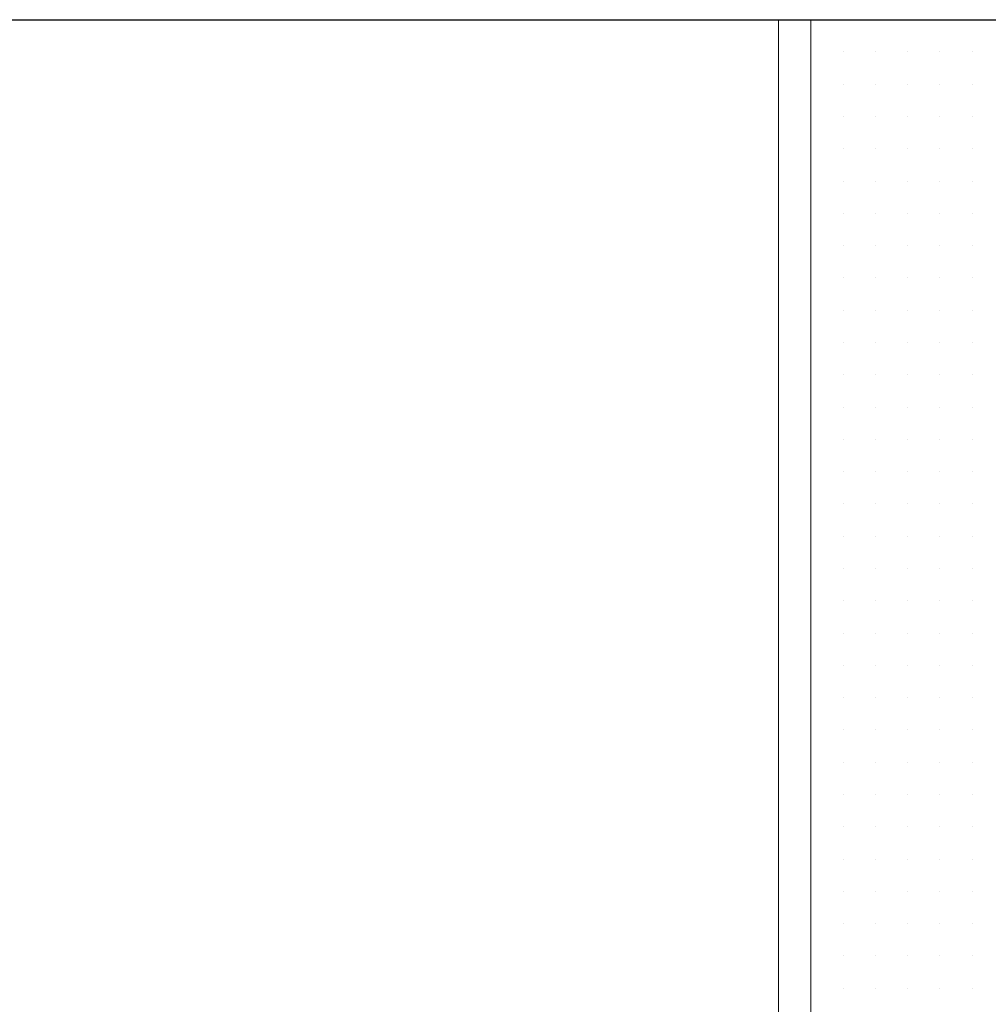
# Model space of a CAD drawing. Header units: metres. Extents: x 5.7 to 89.8, y 4 to 63.5.
# Tile 468 of 475: x 72.637 to 72.926, y 53.32 to 53.614. Entities that reach past the tile are written whole.
import ezdxf

# ---------------------------------------------------------------- set-up
doc = ezdxf.new("R2010")
doc.units = ezdxf.units.M
doc.header["$MEASUREMENT"] = 0
for name, color, linetype in [('PDF17_hatch-borshi', 7, 'Continuous'), ('PDF17_kaff', 7, 'Continuous'), ('PDF17_wall', 7, 'Continuous')]:
    doc.layers.add(name, color=color, linetype=linetype)

msp = doc.modelspace()

# ---------------------------------------------------------------- linework, layer by layer
at = {"layer": 'PDF17_hatch-borshi', "lineweight": 18}
for points in [[(72.8825, 53.61368), (72.8825, 53.61368)], [(72.8825, 53.61368), (72.8825, 53.61368)], [(72.8825, 53.61368), (72.8825, 53.61368)], [(72.89213, 53.61368), (72.89213, 53.61368)], [(72.89213, 53.61368), (72.89213, 53.61368)], [(72.90176, 53.61368), (72.90176, 53.61368)], [(72.90176, 53.61368), (72.90176, 53.61368)], [(72.90176, 53.61368), (72.90176, 53.61368)], [(72.91139, 53.61368), (72.91139, 53.61368)], [(72.92103, 53.61368), (72.92103, 53.61368)], [(72.92103, 53.61368), (72.92103, 53.61368)], [(72.92103, 53.61368), (72.92103, 53.61368)], [(72.92103, 53.61368), (72.92103, 53.61368)], [(72.8825, 53.60405), (72.8825, 53.60405)], [(72.8825, 53.60405), (72.8825, 53.60405)], [(72.8825, 53.60405), (72.8825, 53.60405)], [(72.89213, 53.60405), (72.89213, 53.60405)], [(72.89213, 53.60405), (72.89213, 53.60405)], [(72.89213, 53.60405), (72.89213, 53.60405)], [(72.89213, 53.60405), (72.89213, 53.60405)], [(72.90176, 53.60405), (72.90176, 53.60405)], [(72.90176, 53.60405), (72.90176, 53.60405)], [(72.90176, 53.60405), (72.90176, 53.60405)], [(72.91139, 53.60405), (72.91139, 53.60405)], [(72.91139, 53.60405), (72.91139, 53.60405)], [(72.91139, 53.60405), (72.91139, 53.60405)], [(72.91139, 53.60405), (72.91139, 53.60405)], [(72.91139, 53.60405), (72.91139, 53.60405)], [(72.92103, 53.60405), (72.92103, 53.60405)], [(72.92103, 53.60405), (72.92103, 53.60405)], [(72.92103, 53.60405), (72.92103, 53.60405)], [(72.8825, 53.59442), (72.8825, 53.59442)], [(72.8825, 53.59442), (72.8825, 53.59442)], [(72.8825, 53.59442), (72.8825, 53.59442)], [(72.8825, 53.59442), (72.8825, 53.59442)], [(72.89213, 53.59442), (72.89213, 53.59442)], [(72.89213, 53.59442), (72.89213, 53.59442)], [(72.89213, 53.59442), (72.89213, 53.59442)], [(72.90176, 53.59442), (72.90176, 53.59442)], [(72.90176, 53.59442), (72.90176, 53.59442)], [(72.90176, 53.59442), (72.90176, 53.59442)], [(72.90176, 53.59442), (72.90176, 53.59442)], [(72.91139, 53.59442), (72.91139, 53.59442)], [(72.91139, 53.59442), (72.91139, 53.59442)], [(72.91139, 53.59442), (72.91139, 53.59442)], [(72.91139, 53.59442), (72.91139, 53.59442)], [(72.92103, 53.59442), (72.92103, 53.59442)], [(72.92103, 53.59442), (72.92103, 53.59442)], [(72.92103, 53.59442), (72.92103, 53.59442)], [(72.92103, 53.59442), (72.92103, 53.59442)], [(72.8825, 53.58479), (72.8825, 53.58479)], [(72.8825, 53.58479), (72.8825, 53.58479)], [(72.89213, 53.58479), (72.89213, 53.58479)], [(72.89213, 53.58479), (72.89213, 53.58479)], [(72.89213, 53.58479), (72.89213, 53.58479)], [(72.89213, 53.58479), (72.89213, 53.58479)], [(72.90176, 53.58479), (72.90176, 53.58479)], [(72.90176, 53.58479), (72.90176, 53.58479)], [(72.90176, 53.58479), (72.90176, 53.58479)], [(72.91139, 53.58479), (72.91139, 53.58479)], [(72.91139, 53.58479), (72.91139, 53.58479)], [(72.91139, 53.58479), (72.91139, 53.58479)], [(72.91139, 53.58479), (72.91139, 53.58479)], [(72.92103, 53.58479), (72.92103, 53.58479)], [(72.92103, 53.58479), (72.92103, 53.58479)], [(72.92103, 53.58479), (72.92103, 53.58479)], [(72.92103, 53.58479), (72.92103, 53.58479)], [(72.87287, 53.57516), (72.87287, 53.57516)], [(72.8825, 53.57516), (72.8825, 53.57516)], [(72.8825, 53.57516), (72.8825, 53.57516)], [(72.8825, 53.57516), (72.8825, 53.57516)], [(72.8825, 53.57516), (72.8825, 53.57516)], [(72.89213, 53.57516), (72.89213, 53.57516)], [(72.89213, 53.57516), (72.89213, 53.57516)], [(72.90176, 53.57516), (72.90176, 53.57516)], [(72.90176, 53.57516), (72.90176, 53.57516)], [(72.90176, 53.57516), (72.90176, 53.57516)], [(72.90176, 53.57516), (72.90176, 53.57516)], [(72.91139, 53.57516), (72.91139, 53.57516)], [(72.91139, 53.57516), (72.91139, 53.57516)], [(72.92103, 53.57516), (72.92103, 53.57516)], [(72.92103, 53.57516), (72.92103, 53.57516)], [(72.92103, 53.57516), (72.92103, 53.57516)], [(72.8825, 53.56552), (72.8825, 53.56552)], [(72.8825, 53.56552), (72.8825, 53.56552)], [(72.89213, 53.56552), (72.89213, 53.56552)], [(72.89213, 53.56552), (72.89213, 53.56552)], [(72.89213, 53.56552), (72.89213, 53.56552)], [(72.89213, 53.56552), (72.89213, 53.56552)], [(72.90176, 53.56552), (72.90176, 53.56552)], [(72.90176, 53.56552), (72.90176, 53.56552)], [(72.91139, 53.56552), (72.91139, 53.56552)], [(72.91139, 53.56552), (72.91139, 53.56552)], [(72.91139, 53.56552), (72.91139, 53.56552)], [(72.91139, 53.56552), (72.91139, 53.56552)], [(72.92103, 53.56552), (72.92103, 53.56552)], [(72.92103, 53.56552), (72.92103, 53.56552)], [(72.92103, 53.56552), (72.92103, 53.56552)], [(72.8825, 53.55589), (72.8825, 53.55589)], [(72.8825, 53.55589), (72.8825, 53.55589)], [(72.8825, 53.55589), (72.8825, 53.55589)], [(72.8825, 53.55589), (72.8825, 53.55589)], [(72.8825, 53.55589), (72.8825, 53.55589)], [(72.89213, 53.55589), (72.89213, 53.55589)], [(72.89213, 53.55589), (72.89213, 53.55589)], [(72.90176, 53.55589), (72.90176, 53.55589)], [(72.90176, 53.55589), (72.90176, 53.55589)], [(72.90176, 53.55589), (72.90176, 53.55589)], [(72.90176, 53.55589), (72.90176, 53.55589)], [(72.90176, 53.55589), (72.90176, 53.55589)], [(72.91139, 53.55589), (72.91139, 53.55589)], [(72.91139, 53.55589), (72.91139, 53.55589)], [(72.91139, 53.55589), (72.91139, 53.55589)], [(72.91139, 53.55589), (72.91139, 53.55589)], [(72.92103, 53.55589), (72.92103, 53.55589)], [(72.92103, 53.55589), (72.92103, 53.55589)], [(72.92103, 53.55589), (72.92103, 53.55589)], [(72.87287, 53.54626), (72.87287, 53.54626)], [(72.8825, 53.54626), (72.8825, 53.54626)], [(72.8825, 53.54626), (72.8825, 53.54626)], [(72.89213, 53.54626), (72.89213, 53.54626)], [(72.89213, 53.54626), (72.89213, 53.54626)], [(72.89213, 53.54626), (72.89213, 53.54626)], [(72.89213, 53.54626), (72.89213, 53.54626)], [(72.90176, 53.54626), (72.90176, 53.54626)], [(72.91139, 53.54626), (72.91139, 53.54626)], [(72.91139, 53.54626), (72.91139, 53.54626)], [(72.91139, 53.54626), (72.91139, 53.54626)], [(72.91139, 53.54626), (72.91139, 53.54626)], [(72.92103, 53.54626), (72.92103, 53.54626)], [(72.92103, 53.54626), (72.92103, 53.54626)], [(72.8825, 53.53663), (72.8825, 53.53663)], [(72.8825, 53.53663), (72.8825, 53.53663)], [(72.8825, 53.53663), (72.8825, 53.53663)], [(72.8825, 53.53663), (72.8825, 53.53663)], [(72.8825, 53.53663), (72.8825, 53.53663)], [(72.89213, 53.53663), (72.89213, 53.53663)], [(72.89213, 53.53663), (72.89213, 53.53663)], [(72.89213, 53.53663), (72.89213, 53.53663)], [(72.90176, 53.53663), (72.90176, 53.53663)], [(72.90176, 53.53663), (72.90176, 53.53663)], [(72.90176, 53.53663), (72.90176, 53.53663)], [(72.90176, 53.53663), (72.90176, 53.53663)], [(72.91139, 53.53663), (72.91139, 53.53663)], [(72.91139, 53.53663), (72.91139, 53.53663)], [(72.91139, 53.53663), (72.91139, 53.53663)], [(72.92103, 53.53663), (72.92103, 53.53663)], [(72.92103, 53.53663), (72.92103, 53.53663)], [(72.92103, 53.53663), (72.92103, 53.53663)], [(72.92103, 53.53663), (72.92103, 53.53663)], [(72.8825, 53.527), (72.8825, 53.527)], [(72.8825, 53.527), (72.8825, 53.527)], [(72.8825, 53.527), (72.8825, 53.527)], [(72.89213, 53.527), (72.89213, 53.527)], [(72.89213, 53.527), (72.89213, 53.527)], [(72.89213, 53.527), (72.89213, 53.527)], [(72.89213, 53.527), (72.89213, 53.527)], [(72.90176, 53.527), (72.90176, 53.527)], [(72.90176, 53.527), (72.90176, 53.527)], [(72.90176, 53.527), (72.90176, 53.527)], [(72.91139, 53.527), (72.91139, 53.527)], [(72.91139, 53.527), (72.91139, 53.527)], [(72.91139, 53.527), (72.91139, 53.527)], [(72.91139, 53.527), (72.91139, 53.527)], [(72.92103, 53.527), (72.92103, 53.527)], [(72.92103, 53.527), (72.92103, 53.527)], [(72.92103, 53.527), (72.92103, 53.527)], [(72.87287, 53.51737), (72.87287, 53.51737)], [(72.8825, 53.51737), (72.8825, 53.51737)], [(72.8825, 53.51737), (72.8825, 53.51737)], [(72.8825, 53.51737), (72.8825, 53.51737)], [(72.8825, 53.51737), (72.8825, 53.51737)], [(72.89213, 53.51737), (72.89213, 53.51737)], [(72.89213, 53.51737), (72.89213, 53.51737)], [(72.90176, 53.51737), (72.90176, 53.51737)], [(72.90176, 53.51737), (72.90176, 53.51737)], [(72.90176, 53.51737), (72.90176, 53.51737)], [(72.91139, 53.51737), (72.91139, 53.51737)], [(72.91139, 53.51737), (72.91139, 53.51737)], [(72.92103, 53.51737), (72.92103, 53.51737)], [(72.92103, 53.51737), (72.92103, 53.51737)], [(72.92103, 53.51737), (72.92103, 53.51737)], [(72.92103, 53.51737), (72.92103, 53.51737)], [(72.8825, 53.50774), (72.8825, 53.50774)], [(72.8825, 53.50774), (72.8825, 53.50774)], [(72.8825, 53.50774), (72.8825, 53.50774)], [(72.89213, 53.50774), (72.89213, 53.50774)], [(72.89213, 53.50774), (72.89213, 53.50774)], [(72.89213, 53.50774), (72.89213, 53.50774)], [(72.89213, 53.50774), (72.89213, 53.50774)], [(72.90176, 53.50774), (72.90176, 53.50774)], [(72.90176, 53.50774), (72.90176, 53.50774)], [(72.90176, 53.50774), (72.90176, 53.50774)], [(72.91139, 53.50774), (72.91139, 53.50774)], [(72.91139, 53.50774), (72.91139, 53.50774)], [(72.91139, 53.50774), (72.91139, 53.50774)], [(72.91139, 53.50774), (72.91139, 53.50774)], [(72.92103, 53.50774), (72.92103, 53.50774)], [(72.92103, 53.50774), (72.92103, 53.50774)], [(72.92103, 53.50774), (72.92103, 53.50774)], [(72.8825, 53.49811), (72.8825, 53.49811)], [(72.8825, 53.49811), (72.8825, 53.49811)], [(72.8825, 53.49811), (72.8825, 53.49811)], [(72.8825, 53.49811), (72.8825, 53.49811)], [(72.89213, 53.49811), (72.89213, 53.49811)], [(72.89213, 53.49811), (72.89213, 53.49811)], [(72.90176, 53.49811), (72.90176, 53.49811)], [(72.90176, 53.49811), (72.90176, 53.49811)], [(72.90176, 53.49811), (72.90176, 53.49811)], [(72.90176, 53.49811), (72.90176, 53.49811)], [(72.91139, 53.49811), (72.91139, 53.49811)], [(72.91139, 53.49811), (72.91139, 53.49811)], [(72.91139, 53.49811), (72.91139, 53.49811)], [(72.92103, 53.49811), (72.92103, 53.49811)], [(72.92103, 53.49811), (72.92103, 53.49811)], [(72.92103, 53.49811), (72.92103, 53.49811)], [(72.87287, 53.48847), (72.87287, 53.48847)], [(72.8825, 53.48847), (72.8825, 53.48847)], [(72.8825, 53.48847), (72.8825, 53.48847)], [(72.8825, 53.48847), (72.8825, 53.48847)], [(72.89213, 53.48847), (72.89213, 53.48847)], [(72.89213, 53.48847), (72.89213, 53.48847)], [(72.89213, 53.48847), (72.89213, 53.48847)], [(72.89213, 53.48847), (72.89213, 53.48847)], [(72.90176, 53.48847), (72.90176, 53.48847)], [(72.91139, 53.48847), (72.91139, 53.48847)], [(72.91139, 53.48847), (72.91139, 53.48847)], [(72.91139, 53.48847), (72.91139, 53.48847)], [(72.91139, 53.48847), (72.91139, 53.48847)], [(72.92103, 53.48847), (72.92103, 53.48847)], [(72.92103, 53.48847), (72.92103, 53.48847)], [(72.92103, 53.48847), (72.92103, 53.48847)], [(72.92103, 53.48847), (72.92103, 53.48847)], [(72.8825, 53.47884), (72.8825, 53.47884)], [(72.8825, 53.47884), (72.8825, 53.47884)], [(72.8825, 53.47884), (72.8825, 53.47884)], [(72.8825, 53.47884), (72.8825, 53.47884)], [(72.89213, 53.47884), (72.89213, 53.47884)], [(72.89213, 53.47884), (72.89213, 53.47884)], [(72.89213, 53.47884), (72.89213, 53.47884)], [(72.90176, 53.47884), (72.90176, 53.47884)], [(72.90176, 53.47884), (72.90176, 53.47884)], [(72.90176, 53.47884), (72.90176, 53.47884)], [(72.90176, 53.47884), (72.90176, 53.47884)], [(72.91139, 53.47884), (72.91139, 53.47884)], [(72.91139, 53.47884), (72.91139, 53.47884)], [(72.91139, 53.47884), (72.91139, 53.47884)], [(72.92103, 53.47884), (72.92103, 53.47884)], [(72.92103, 53.47884), (72.92103, 53.47884)], [(72.92103, 53.47884), (72.92103, 53.47884)], [(72.8825, 53.46921), (72.8825, 53.46921)], [(72.8825, 53.46921), (72.8825, 53.46921)], [(72.8825, 53.46921), (72.8825, 53.46921)], [(72.89213, 53.46921), (72.89213, 53.46921)], [(72.89213, 53.46921), (72.89213, 53.46921)], [(72.89213, 53.46921), (72.89213, 53.46921)], [(72.89213, 53.46921), (72.89213, 53.46921)], [(72.90176, 53.46921), (72.90176, 53.46921)], [(72.90176, 53.46921), (72.90176, 53.46921)], [(72.90176, 53.46921), (72.90176, 53.46921)], [(72.91139, 53.46921), (72.91139, 53.46921)], [(72.91139, 53.46921), (72.91139, 53.46921)], [(72.91139, 53.46921), (72.91139, 53.46921)], [(72.91139, 53.46921), (72.91139, 53.46921)], [(72.92103, 53.46921), (72.92103, 53.46921)], [(72.92103, 53.46921), (72.92103, 53.46921)], [(72.92103, 53.46921), (72.92103, 53.46921)], [(72.92103, 53.46921), (72.92103, 53.46921)], [(72.92103, 53.46921), (72.92103, 53.46921)], [(72.87287, 53.45958), (72.87287, 53.45958)], [(72.8825, 53.45958), (72.8825, 53.45958)], [(72.8825, 53.45958), (72.8825, 53.45958)], [(72.8825, 53.45958), (72.8825, 53.45958)], [(72.8825, 53.45958), (72.8825, 53.45958)], [(72.89213, 53.45958), (72.89213, 53.45958)], [(72.89213, 53.45958), (72.89213, 53.45958)], [(72.90176, 53.45958), (72.90176, 53.45958)], [(72.90176, 53.45958), (72.90176, 53.45958)], [(72.90176, 53.45958), (72.90176, 53.45958)], [(72.90176, 53.45958), (72.90176, 53.45958)], [(72.91139, 53.45958), (72.91139, 53.45958)], [(72.91139, 53.45958), (72.91139, 53.45958)], [(72.91139, 53.45958), (72.91139, 53.45958)], [(72.92103, 53.45958), (72.92103, 53.45958)], [(72.92103, 53.45958), (72.92103, 53.45958)], [(72.92103, 53.45958), (72.92103, 53.45958)], [(72.92103, 53.45958), (72.92103, 53.45958)], [(72.8825, 53.44995), (72.8825, 53.44995)], [(72.8825, 53.44995), (72.8825, 53.44995)], [(72.8825, 53.44995), (72.8825, 53.44995)], [(72.89213, 53.44995), (72.89213, 53.44995)], [(72.89213, 53.44995), (72.89213, 53.44995)], [(72.89213, 53.44995), (72.89213, 53.44995)], [(72.89213, 53.44995), (72.89213, 53.44995)], [(72.90176, 53.44995), (72.90176, 53.44995)], [(72.90176, 53.44995), (72.90176, 53.44995)], [(72.90176, 53.44995), (72.90176, 53.44995)], [(72.90176, 53.44995), (72.90176, 53.44995)], [(72.91139, 53.44995), (72.91139, 53.44995)], [(72.91139, 53.44995), (72.91139, 53.44995)], [(72.91139, 53.44995), (72.91139, 53.44995)], [(72.92103, 53.44995), (72.92103, 53.44995)], [(72.92103, 53.44995), (72.92103, 53.44995)], [(72.87287, 53.44032), (72.87287, 53.44032)], [(72.87287, 53.44032), (72.87287, 53.44032)], [(72.8825, 53.44032), (72.8825, 53.44032)], [(72.8825, 53.44032), (72.8825, 53.44032)], [(72.8825, 53.44032), (72.8825, 53.44032)], [(72.8825, 53.44032), (72.8825, 53.44032)], [(72.89213, 53.44032), (72.89213, 53.44032)], [(72.89213, 53.44032), (72.89213, 53.44032)], [(72.89213, 53.44032), (72.89213, 53.44032)], [(72.90176, 53.44032), (72.90176, 53.44032)], [(72.90176, 53.44032), (72.90176, 53.44032)], [(72.90176, 53.44032), (72.90176, 53.44032)], [(72.91139, 53.44032), (72.91139, 53.44032)], [(72.91139, 53.44032), (72.91139, 53.44032)], [(72.91139, 53.44032), (72.91139, 53.44032)], [(72.92103, 53.44032), (72.92103, 53.44032)], [(72.92103, 53.44032), (72.92103, 53.44032)], [(72.92103, 53.44032), (72.92103, 53.44032)], [(72.87287, 53.43069), (72.87287, 53.43069)], [(72.8825, 53.43069), (72.8825, 53.43069)], [(72.8825, 53.43069), (72.8825, 53.43069)], [(72.89213, 53.43069), (72.89213, 53.43069)], [(72.89213, 53.43069), (72.89213, 53.43069)], [(72.89213, 53.43069), (72.89213, 53.43069)], [(72.90176, 53.43069), (72.90176, 53.43069)], [(72.90176, 53.43069), (72.90176, 53.43069)], [(72.90176, 53.43069), (72.90176, 53.43069)], [(72.91139, 53.43069), (72.91139, 53.43069)], [(72.91139, 53.43069), (72.91139, 53.43069)], [(72.91139, 53.43069), (72.91139, 53.43069)], [(72.92103, 53.43069), (72.92103, 53.43069)], [(72.92103, 53.43069), (72.92103, 53.43069)], [(72.92103, 53.43069), (72.92103, 53.43069)], [(72.87287, 53.42106), (72.87287, 53.42106)], [(72.87287, 53.42106), (72.87287, 53.42106)], [(72.8825, 53.42106), (72.8825, 53.42106)], [(72.8825, 53.42106), (72.8825, 53.42106)], [(72.8825, 53.42106), (72.8825, 53.42106)], [(72.89213, 53.42106), (72.89213, 53.42106)], [(72.89213, 53.42106), (72.89213, 53.42106)], [(72.89213, 53.42106), (72.89213, 53.42106)], [(72.90176, 53.42106), (72.90176, 53.42106)], [(72.90176, 53.42106), (72.90176, 53.42106)], [(72.90176, 53.42106), (72.90176, 53.42106)], [(72.91139, 53.42106), (72.91139, 53.42106)], [(72.91139, 53.42106), (72.91139, 53.42106)], [(72.92103, 53.42106), (72.92103, 53.42106)], [(72.92103, 53.42106), (72.92103, 53.42106)], [(72.92103, 53.42106), (72.92103, 53.42106)], [(72.8825, 53.41142), (72.8825, 53.41142)], [(72.8825, 53.41142), (72.8825, 53.41142)], [(72.8825, 53.41142), (72.8825, 53.41142)], [(72.89213, 53.41142), (72.89213, 53.41142)], [(72.89213, 53.41142), (72.89213, 53.41142)], [(72.89213, 53.41142), (72.89213, 53.41142)], [(72.90176, 53.41142), (72.90176, 53.41142)], [(72.90176, 53.41142), (72.90176, 53.41142)], [(72.90176, 53.41142), (72.90176, 53.41142)], [(72.90176, 53.41142), (72.90176, 53.41142)], [(72.90176, 53.41142), (72.90176, 53.41142)], [(72.91139, 53.41142), (72.91139, 53.41142)], [(72.91139, 53.41142), (72.91139, 53.41142)], [(72.91139, 53.41142), (72.91139, 53.41142)], [(72.92103, 53.41142), (72.92103, 53.41142)], [(72.92103, 53.41142), (72.92103, 53.41142)], [(72.92103, 53.41142), (72.92103, 53.41142)], [(72.8825, 53.40179), (72.8825, 53.40179)], [(72.8825, 53.40179), (72.8825, 53.40179)], [(72.8825, 53.40179), (72.8825, 53.40179)], [(72.89213, 53.40179), (72.89213, 53.40179)], [(72.89213, 53.40179), (72.89213, 53.40179)], [(72.89213, 53.40179), (72.89213, 53.40179)], [(72.89213, 53.40179), (72.89213, 53.40179)], [(72.90176, 53.40179), (72.90176, 53.40179)], [(72.90176, 53.40179), (72.90176, 53.40179)], [(72.90176, 53.40179), (72.90176, 53.40179)], [(72.90176, 53.40179), (72.90176, 53.40179)], [(72.91139, 53.40179), (72.91139, 53.40179)], [(72.91139, 53.40179), (72.91139, 53.40179)], [(72.91139, 53.40179), (72.91139, 53.40179)], [(72.92103, 53.40179), (72.92103, 53.40179)], [(72.92103, 53.40179), (72.92103, 53.40179)], [(72.92103, 53.40179), (72.92103, 53.40179)], [(72.92103, 53.40179), (72.92103, 53.40179)], [(72.87287, 53.39216), (72.87287, 53.39216)], [(72.8825, 53.39216), (72.8825, 53.39216)], [(72.8825, 53.39216), (72.8825, 53.39216)], [(72.8825, 53.39216), (72.8825, 53.39216)], [(72.8825, 53.39216), (72.8825, 53.39216)], [(72.89213, 53.39216), (72.89213, 53.39216)], [(72.89213, 53.39216), (72.89213, 53.39216)], [(72.89213, 53.39216), (72.89213, 53.39216)], [(72.90176, 53.39216), (72.90176, 53.39216)], [(72.90176, 53.39216), (72.90176, 53.39216)], [(72.90176, 53.39216), (72.90176, 53.39216)], [(72.91139, 53.39216), (72.91139, 53.39216)], [(72.91139, 53.39216), (72.91139, 53.39216)], [(72.91139, 53.39216), (72.91139, 53.39216)], [(72.92103, 53.39216), (72.92103, 53.39216)], [(72.92103, 53.39216), (72.92103, 53.39216)], [(72.92103, 53.39216), (72.92103, 53.39216)], [(72.92103, 53.39216), (72.92103, 53.39216)], [(72.8825, 53.38253), (72.8825, 53.38253)], [(72.8825, 53.38253), (72.8825, 53.38253)], [(72.8825, 53.38253), (72.8825, 53.38253)], [(72.8825, 53.38253), (72.8825, 53.38253)], [(72.89213, 53.38253), (72.89213, 53.38253)], [(72.89213, 53.38253), (72.89213, 53.38253)], [(72.89213, 53.38253), (72.89213, 53.38253)], [(72.89213, 53.38253), (72.89213, 53.38253)], [(72.90176, 53.38253), (72.90176, 53.38253)], [(72.90176, 53.38253), (72.90176, 53.38253)], [(72.90176, 53.38253), (72.90176, 53.38253)], [(72.90176, 53.38253), (72.90176, 53.38253)], [(72.91139, 53.38253), (72.91139, 53.38253)], [(72.91139, 53.38253), (72.91139, 53.38253)], [(72.91139, 53.38253), (72.91139, 53.38253)], [(72.91139, 53.38253), (72.91139, 53.38253)], [(72.92103, 53.38253), (72.92103, 53.38253)], [(72.92103, 53.38253), (72.92103, 53.38253)], [(72.92103, 53.38253), (72.92103, 53.38253)], [(72.92103, 53.38253), (72.92103, 53.38253)], [(72.8825, 53.3729), (72.8825, 53.3729)], [(72.8825, 53.3729), (72.8825, 53.3729)], [(72.8825, 53.3729), (72.8825, 53.3729)], [(72.8825, 53.3729), (72.8825, 53.3729)], [(72.89213, 53.3729), (72.89213, 53.3729)], [(72.89213, 53.3729), (72.89213, 53.3729)], [(72.89213, 53.3729), (72.89213, 53.3729)], [(72.90176, 53.3729), (72.90176, 53.3729)], [(72.90176, 53.3729), (72.90176, 53.3729)], [(72.90176, 53.3729), (72.90176, 53.3729)], [(72.90176, 53.3729), (72.90176, 53.3729)], [(72.91139, 53.3729), (72.91139, 53.3729)], [(72.91139, 53.3729), (72.91139, 53.3729)], [(72.91139, 53.3729), (72.91139, 53.3729)], [(72.91139, 53.3729), (72.91139, 53.3729)], [(72.92103, 53.3729), (72.92103, 53.3729)], [(72.92103, 53.3729), (72.92103, 53.3729)], [(72.92103, 53.3729), (72.92103, 53.3729)], [(72.8825, 53.36327), (72.8825, 53.36327)], [(72.8825, 53.36327), (72.8825, 53.36327)], [(72.89213, 53.36327), (72.89213, 53.36327)], [(72.89213, 53.36327), (72.89213, 53.36327)], [(72.90176, 53.36327), (72.90176, 53.36327)], [(72.90176, 53.36327), (72.90176, 53.36327)], [(72.91139, 53.36327), (72.91139, 53.36327)], [(72.91139, 53.36327), (72.91139, 53.36327)], [(72.91139, 53.36327), (72.91139, 53.36327)], [(72.92103, 53.36327), (72.92103, 53.36327)], [(72.92103, 53.36327), (72.92103, 53.36327)], [(72.92103, 53.36327), (72.92103, 53.36327)], [(72.92103, 53.36327), (72.92103, 53.36327)], [(72.87287, 53.35364), (72.87287, 53.35364)], [(72.8825, 53.35364), (72.8825, 53.35364)], [(72.8825, 53.35364), (72.8825, 53.35364)], [(72.8825, 53.35364), (72.8825, 53.35364)], [(72.8825, 53.35364), (72.8825, 53.35364)], [(72.8825, 53.35364), (72.8825, 53.35364)], [(72.8825, 53.35364), (72.8825, 53.35364)], [(72.89213, 53.35364), (72.89213, 53.35364)], [(72.89213, 53.35364), (72.89213, 53.35364)], [(72.89213, 53.35364), (72.89213, 53.35364)], [(72.89213, 53.35364), (72.89213, 53.35364)], [(72.90176, 53.35364), (72.90176, 53.35364)], [(72.90176, 53.35364), (72.90176, 53.35364)], [(72.90176, 53.35364), (72.90176, 53.35364)], [(72.90176, 53.35364), (72.90176, 53.35364)], [(72.91139, 53.35364), (72.91139, 53.35364)], [(72.91139, 53.35364), (72.91139, 53.35364)], [(72.91139, 53.35364), (72.91139, 53.35364)], [(72.91139, 53.35364), (72.91139, 53.35364)], [(72.92103, 53.35364), (72.92103, 53.35364)], [(72.8825, 53.34401), (72.8825, 53.34401)], [(72.8825, 53.34401), (72.8825, 53.34401)], [(72.8825, 53.34401), (72.8825, 53.34401)], [(72.8825, 53.34401), (72.8825, 53.34401)], [(72.89213, 53.34401), (72.89213, 53.34401)], [(72.89213, 53.34401), (72.89213, 53.34401)], [(72.89213, 53.34401), (72.89213, 53.34401)], [(72.89213, 53.34401), (72.89213, 53.34401)], [(72.90176, 53.34401), (72.90176, 53.34401)], [(72.90176, 53.34401), (72.90176, 53.34401)], [(72.90176, 53.34401), (72.90176, 53.34401)], [(72.90176, 53.34401), (72.90176, 53.34401)], [(72.91139, 53.34401), (72.91139, 53.34401)], [(72.91139, 53.34401), (72.91139, 53.34401)], [(72.91139, 53.34401), (72.91139, 53.34401)], [(72.91139, 53.34401), (72.91139, 53.34401)], [(72.92103, 53.34401), (72.92103, 53.34401)], [(72.92103, 53.34401), (72.92103, 53.34401)], [(72.92103, 53.34401), (72.92103, 53.34401)], [(72.92103, 53.34401), (72.92103, 53.34401)], [(72.87287, 53.33438), (72.87287, 53.33438)], [(72.8825, 53.33438), (72.8825, 53.33438)], [(72.8825, 53.33438), (72.8825, 53.33438)], [(72.8825, 53.33438), (72.8825, 53.33438)], [(72.89213, 53.33438), (72.89213, 53.33438)], [(72.89213, 53.33438), (72.89213, 53.33438)], [(72.89213, 53.33438), (72.89213, 53.33438)], [(72.90176, 53.33438), (72.90176, 53.33438)], [(72.90176, 53.33438), (72.90176, 53.33438)], [(72.90176, 53.33438), (72.90176, 53.33438)], [(72.90176, 53.33438), (72.90176, 53.33438)], [(72.91139, 53.33438), (72.91139, 53.33438)], [(72.91139, 53.33438), (72.91139, 53.33438)], [(72.91139, 53.33438), (72.91139, 53.33438)], [(72.91139, 53.33438), (72.91139, 53.33438)], [(72.91139, 53.33438), (72.91139, 53.33438)], [(72.92103, 53.33438), (72.92103, 53.33438)], [(72.92103, 53.33438), (72.92103, 53.33438)], [(72.92103, 53.33438), (72.92103, 53.33438)], [(72.8825, 53.32474), (72.8825, 53.32474)], [(72.8825, 53.32474), (72.8825, 53.32474)], [(72.8825, 53.32474), (72.8825, 53.32474)], [(72.8825, 53.32474), (72.8825, 53.32474)], [(72.89213, 53.32474), (72.89213, 53.32474)], [(72.89213, 53.32474), (72.89213, 53.32474)], [(72.89213, 53.32474), (72.89213, 53.32474)], [(72.89213, 53.32474), (72.89213, 53.32474)], [(72.89213, 53.32474), (72.89213, 53.32474)], [(72.90176, 53.32474), (72.90176, 53.32474)], [(72.90176, 53.32474), (72.90176, 53.32474)], [(72.90176, 53.32474), (72.90176, 53.32474)], [(72.90176, 53.32474), (72.90176, 53.32474)], [(72.91139, 53.32474), (72.91139, 53.32474)], [(72.91139, 53.32474), (72.91139, 53.32474)], [(72.91139, 53.32474), (72.91139, 53.32474)], [(72.92103, 53.32474), (72.92103, 53.32474)], [(72.92103, 53.32474), (72.92103, 53.32474)], [(72.92103, 53.32474), (72.92103, 53.32474)]]:
    msp.add_lwpolyline(points, dxfattribs=at)
at = {"layer": 'PDF17_kaff', "lineweight": 20}
msp.add_lwpolyline([(72.86324, 53.08396), (72.86324, 53.61368)], dxfattribs=at)
msp.add_lwpolyline([(72.8837, 53.06011, 0.215261), (72.91621, 53.04544, -0.397186), (72.87287, 53.08396), (72.87287, 53.61368)], format="xyb", dxfattribs=at)
at = {"layer": 'PDF17_wall', "lineweight": 25}
msp.add_lwpolyline([(71.10073, 53.61368), (72.93066, 53.61368)], dxfattribs=at)

doc.saveas('drawing.dxf')
